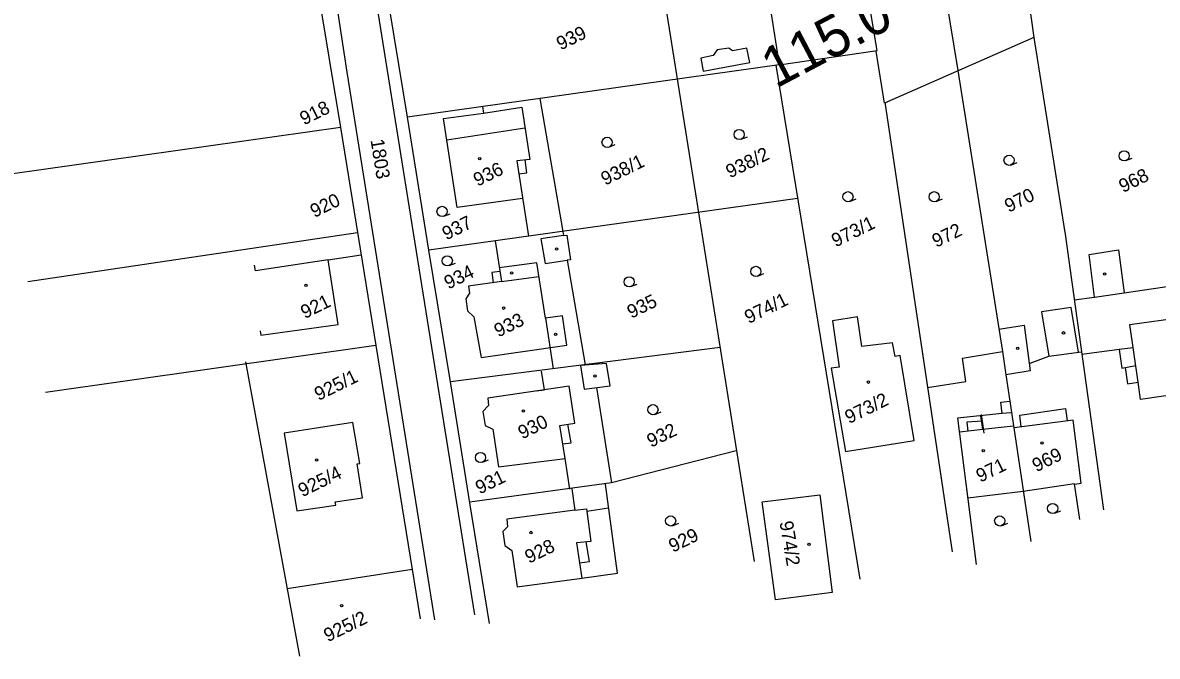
# Model space of a CAD drawing. Extents: x -496688 to -495455, y -1089309 to -1088026.
# Drawn here: x -496039.9 to -495872.4, y -1089308.8 to -1089215.3 of the extents above; entities that cross this region are included whole.
import ezdxf

# ---------------------------------------------------------------- set-up
doc = ezdxf.new("R2010")
doc.units = 0
for name, color, linetype in [('Vrstva 1', 7, 'Continuous'), ('Vrstva 23', 7, 'Continuous'), ('Vrstva 52', 7, 'Continuous'), ('Vrstva 55', 7, 'Continuous'), ('Vrstva 56', 7, 'Continuous'), ('Vrstva 57', 7, 'Continuous'), ('Vrstva 58', 7, 'Continuous'), ('Vrstva 59', 7, 'Continuous'), ('Vrstva 7', 7, 'Continuous')]:
    doc.layers.add(name, color=color, linetype=linetype)

msp = doc.modelspace()

# ---------------------------------------------------------------- linework, layer by layer
at = {"layer": 'Vrstva 1'}
for p, q in [((-495898.384, -1089273.301), (-495898.099, -1089275.354)), ((-495898.362, -1089273.096), (-495898.077, -1089275.149)), ((-495898.253, -1089273.8), (-495897.968, -1089275.853))]:
    msp.add_line(p, q, dxfattribs=at)
at = {"layer": 'Vrstva 23'}
for p, q in [((-495908.031, -1089183.894), (-495901.815, -1089222.356)), ((-495901.815, -1089222.356), (-495895.213, -1089263.827)), ((-495971.996, -1089227.685), (-495971.85, -1089228.672)), ((-495971.85, -1089228.672), (-495966.184, -1089227.791)), ((-495966.923, -1089235.696), (-495965.199, -1089246.809)), ((-495960.022, -1089246.722), (-495963.38, -1089247.178)), ((-495960.116, -1089246.095), (-495960.022, -1089246.722)), ((-495960.022, -1089246.722), (-495959.515, -1089246.65)), ((-495959.515, -1089246.65), (-495958.964, -1089250.311)), ((-495970.117, -1089247.5), (-495969.192, -1089253.507)), ((-495962.74, -1089250.847), (-495959.473, -1089250.361)), ((-495958.964, -1089250.311), (-495959.473, -1089250.361)), ((-495962.664, -1089258.885), (-495963.964, -1089250.716)), ((-495969.192, -1089253.507), (-495974.025, -1089254.183)), ((-495973.887, -1089255.233), (-495974.43, -1089256.055)), ((-495974.025, -1089254.183), (-495973.887, -1089255.233)), ((-495974.43, -1089256.055), (-495974.201, -1089257.824)), ((-495974.201, -1089257.824), (-495973.262, -1089258.705)), ((-495973.262, -1089258.705), (-495972.181, -1089264.722)), ((-495960.158, -1089258.571), (-495962.664, -1089258.885)), ((-495959.506, -1089262.872), (-495960.158, -1089258.571)), ((-495895.734, -1089260.55), (-495892.024, -1089259.946)), ((-495892.024, -1089259.946), (-495891.134, -1089266.665)), ((-495972.181, -1089264.722), (-495959.506, -1089262.872)), ((-495875.913, -1089263.26), (-495877.966, -1089263.53)), ((-495877.966, -1089263.53), (-495877.585, -1089266.274)), ((-496006.956, -1089265.341), (-495998.997, -1089308.802)), ((-495895.213, -1089263.827), (-495894.702, -1089267.249)), ((-495891.131, -1089265.521), (-495888.38, -1089264.505)), ((-495953.658, -1089265.575), (-495957.529, -1089265.873)), ((-495953.146, -1089268.884), (-495953.658, -1089265.575)), ((-495874.837, -1089270.913), (-495875.198, -1089268.352)), ((-495959.193, -1089268.946), (-495971.205, -1089270.7)), ((-495956.993, -1089269.393), (-495953.146, -1089268.884)), ((-495971.09, -1089271.79), (-495971.927, -1089272.681)), ((-495971.205, -1089270.7), (-495971.09, -1089271.79)), ((-495895.473, -1089271.297), (-495894.117, -1089271.164)), ((-495895.258, -1089272.989), (-495895.473, -1089271.297)), ((-495894.117, -1089271.164), (-495891.023, -1089291.883)), ((-495971.927, -1089272.681), (-495971.571, -1089274.737)), ((-495901.852, -1089273.646), (-495899.077, -1089295.235)), ((-495898.099, -1089275.354), (-495898.384, -1089273.301)), ((-495892.429, -1089274.945), (-495892.673, -1089273.2)), ((-495885.923, -1089272.216), (-495885.648, -1089274.047)), ((-495971.571, -1089274.737), (-495970.477, -1089275.268)), ((-495970.477, -1089275.268), (-495969.618, -1089280.856)), ((-495960.549, -1089274.725), (-495958.362, -1089274.421)), ((-495958.902, -1089277.318), (-495959.364, -1089274.56)), ((-495898.22, -1089274.091), (-495900.47, -1089274.268)), ((-495900.47, -1089274.268), (-495900.324, -1089275.555)), ((-495883.595, -1089283.252), (-495884.767, -1089273.94)), ((-495960.119, -1089277.448), (-495958.902, -1089277.318)), ((-495969.618, -1089280.856), (-495959.775, -1089279.628)), ((-495883.813, -1089288.622), (-495884.579, -1089283.372)), ((-495884.548, -1089283.377), (-495883.595, -1089283.252)), ((-495958.778, -1089284.089), (-495958.337, -1089287.24)), ((-495958.337, -1089287.24), (-495956.63, -1089287.034)), ((-495958.337, -1089287.24), (-495968.399, -1089288.578)), ((-495968.399, -1089288.578), (-495968.308, -1089289.69)), ((-495968.308, -1089289.69), (-495968.987, -1089290.406)), ((-495968.987, -1089290.406), (-495968.705, -1089292.45)), ((-495955.971, -1089291.85), (-495958.077, -1089292.059)), ((-495956.193, -1089294.803), (-495956.661, -1089291.918)), ((-495968.705, -1089292.45), (-495967.624, -1089293.212)), ((-495967.624, -1089293.212), (-495966.862, -1089298.534)), ((-495957.644, -1089295.021), (-495956.193, -1089294.803)), ((-495957.644, -1089295.021), (-495957.317, -1089297.261)), ((-495982.381, -1089296.016), (-496000.823, -1089298.851)), ((-495966.862, -1089298.534), (-495957.317, -1089297.261))]:
    msp.add_line(p, q, dxfattribs=at)
for points in [[(-495966.059, -1089241.264), (-495975.726, -1089242.571), (-495977.75, -1089229.443), (-495971.85, -1089228.672)], [(-495966.626, -1089237.611), (-495965.411, -1089237.455), (-495965.704, -1089235.56)], [(-496004.802, -1089260.796), (-496004.726, -1089261.423), (-495993.27, -1089259.844), (-495994.757, -1089250.301)], [(-495881.615, -1089255.781), (-495882.404, -1089249.493), (-495878.083, -1089248.798), (-495877.259, -1089255.148)], [(-495969.418, -1089252.037), (-495970.59, -1089252.182), (-495970.396, -1089253.675)], [(-495883.982, -1089263.928), (-495885.056, -1089257.321), (-495889.438, -1089257.993), (-495888.38, -1089264.505)], [(-495877.122, -1089266.19), (-495876.756, -1089268.582), (-495875.197, -1089268.352)], [(-495982.381, -1089296.016), (-495981.178, -1089303.294)]]:
    msp.add_lwpolyline(points, dxfattribs=at)
for points in [[(-495920.489, -1089266.295), (-495918.389, -1089278.587), (-495908.228, -1089276.953), (-495910.341, -1089264.426), (-495911.06, -1089264.562), (-495911.441, -1089262.52), (-495915.969, -1089263.09), (-495916.628, -1089258.687), (-495920.325, -1089259.289), (-495919.338, -1089266.117)], [(-495999.393, -1089287.332), (-495993.65, -1089286.506), (-495993.726, -1089285.992), (-495989.719, -1089285.435), (-495990.484, -1089280.389), (-495990.109, -1089280.337), (-495991.112, -1089274.302), (-496001.246, -1089275.856)], [(-495928.726, -1089300.456), (-495930.692, -1089286.018), (-495922.198, -1089284.968), (-495920.364, -1089299.409)]]:
    msp.add_lwpolyline(points, close=True, dxfattribs=at)
at = {"layer": 'Vrstva 52'}
for p, q in [((-495966.184, -1089227.791), (-495964.973, -1089235.478)), ((-495977.265, -1089232.587), (-495965.709, -1089230.806)), ((-495964.973, -1089235.478), (-495966.923, -1089235.696)), ((-495963.38, -1089247.178), (-495962.74, -1089250.847)), ((-495963.964, -1089250.716), (-495969.505, -1089251.473)), ((-495969.192, -1089253.507), (-495963.64, -1089252.753)), ((-495881.615, -1089255.781), (-495877.259, -1089255.147)), ((-495876.393, -1089259.852), (-495866.067, -1089258.392)), ((-495962.664, -1089258.885), (-495961.524, -1089266.38)), ((-495875.197, -1089268.352), (-495876.393, -1089259.852)), ((-495888.38, -1089264.505), (-495883.56, -1089263.872)), ((-495957.529, -1089265.873), (-495956.993, -1089269.393)), ((-495891.134, -1089266.665), (-495894.702, -1089267.249)), ((-495877.585, -1089266.274), (-495875.541, -1089265.904)), ((-495958.362, -1089274.421), (-495959.193, -1089268.946)), ((-495869.083, -1089270.074), (-495874.837, -1089270.913)), ((-495895.258, -1089272.989), (-495901.852, -1089273.646)), ((-495893.967, -1089272.86), (-495895.258, -1089272.989)), ((-495892.673, -1089273.2), (-495885.923, -1089272.216)), ((-495959.775, -1089279.628), (-495960.549, -1089274.725)), ((-495898.099, -1089275.354), (-495901.582, -1089275.747)), ((-495893.659, -1089274.853), (-495898.099, -1089275.354)), ((-495884.767, -1089273.94), (-495893.499, -1089275.096)), ((-495884.579, -1089283.372), (-495892.168, -1089284.481)), ((-495892.168, -1089284.481), (-495900.334, -1089285.459)), ((-495956.63, -1089287.034), (-495955.971, -1089291.85)), ((-495956.579, -1089287.405), (-495953.354, -1089286.87)), ((-495958.077, -1089292.059), (-495957.644, -1089295.021))]:
    msp.add_line(p, q, dxfattribs=at)
msp.add_lwpolyline([(-495994.757, -1089250.301), (-496005.507, -1089251.896), (-496005.626, -1089251.083)], dxfattribs=at)
at = {"layer": 'Vrstva 55'}
for p, q in [((-495989.797, -1089198.697), (-495986.685, -1089218.372)), ((-495946.352, -1089204.038), (-495931.864, -1089294.803)), ((-495994.263, -1089207.764), (-495992.012, -1089222.586)), ((-495986.685, -1089218.372), (-495980.135, -1089259.182)), ((-495937.931, -1089220.165), (-495939.746, -1089220.528)), ((-495937.333, -1089219.314), (-495937.931, -1089220.165)), ((-495935.076, -1089219.47), (-495935.598, -1089219.046)), ((-495932.93, -1089219.06), (-495935.076, -1089219.47)), ((-495932.536, -1089221.174), (-495932.93, -1089219.06)), ((-495928.189, -1089221.504), (-495983.069, -1089229.247)), ((-495939.746, -1089220.528), (-495939.401, -1089222.453)), ((-495939.401, -1089222.453), (-495932.536, -1089221.174)), ((-495928.665, -1089221.571), (-495916.275, -1089297.401)), ((-495963.5, -1089226.486), (-495960.116, -1089246.095)), ((-495912.588, -1089227.019), (-495902.634, -1089293.4)), ((-495992.966, -1089230.782), (-496041.674, -1089237.644)), ((-495925.454, -1089241.224), (-495979.903, -1089248.875)), ((-495990.425, -1089246.332), (-496039.116, -1089253.555)), ((-495886.019, -1089246.158), (-495880.322, -1089287.197)), ((-495959.473, -1089250.361), (-495956.818, -1089265.783)), ((-495877.259, -1089255.148), (-495866.718, -1089253.612)), ((-495884.622, -1089256.219), (-495881.615, -1089255.781)), ((-495987.713, -1089262.929), (-496036.496, -1089269.857)), ((-495936.9, -1089263.255), (-495976.725, -1089268.31)), ((-495877.966, -1089263.53), (-495883.506, -1089264.258)), ((-495894.702, -1089267.249), (-495894.117, -1089271.164)), ((-495955.169, -1089269.152), (-495952.915, -1089283.182)), ((-495959.063, -1089284.128), (-495959.774, -1089279.628)), ((-495952.062, -1089296.559), (-495953.815, -1089283.411)), ((-495957.317, -1089297.26), (-495952.062, -1089296.559))]:
    msp.add_line(p, q, dxfattribs=at)
for points in [[(-495942.075, -1089171.397), (-495933.783, -1089185.785), (-495928.189, -1089221.504), (-495913.717, -1089219.4), (-495923.615, -1089160.583)], [(-495895.565, -1089182.057), (-495890.581, -1089217.506), (-495886.031, -1089246.24)], [(-495970.969, -1089303.938), (-495973.828, -1089286.144), (-495976.725, -1089268.31), (-495979.903, -1089248.875), (-495983.069, -1089229.247), (-495986.288, -1089209.482), (-495988.097, -1089197.76), (-495998.049, -1089199.861), (-495992.966, -1089230.782), (-495987.713, -1089262.929), (-495982.381, -1089296.016)], [(-495890.581, -1089217.506), (-495912.606, -1089227.165), (-495913.868, -1089219.503)], [(-495994.757, -1089250.301), (-495989.895, -1089249.571)], [(-495906.289, -1089269.128), (-495900.644, -1089268.24), (-495901.098, -1089264.824), (-495895.213, -1089263.827)], [(-495964.045, -1089269.607), (-495962.828, -1089269.477), (-495963.29, -1089266.719)], [(-495934.528, -1089278.493), (-495952.915, -1089283.182), (-495973.845, -1089286.04)]]:
    msp.add_lwpolyline(points, dxfattribs=at)
at = {"layer": 'Vrstva 56'}
for p, q in [((-495935.598, -1089219.046), (-495937.333, -1089219.314)), ((-495992.012, -1089222.586), (-495979.09, -1089303.442)), ((-495980.135, -1089259.182), (-495973.138, -1089302.704))]:
    msp.add_line(p, q, dxfattribs=at)
at = {"layer": 'Vrstva 58'}
for p, q in [((-495953.321, -1089233.654), (-495952.39, -1089233.29)), ((-495933.806, -1089232.494), (-495932.875, -1089232.13)), ((-495876.987, -1089235.646), (-495876.056, -1089235.282)), ((-495893.973, -1089236.306), (-495893.042, -1089235.942)), ((-495917.749, -1089241.677), (-495916.818, -1089241.313)), ((-495905.017, -1089241.677), (-495904.086, -1089241.313)), ((-495977.677, -1089243.849), (-495976.746, -1089243.485)), ((-495976.904, -1089251.135), (-495975.973, -1089250.771)), ((-495931.352, -1089252.697), (-495930.421, -1089252.333)), ((-495950.066, -1089254.231), (-495949.135, -1089253.867)), ((-495946.538, -1089273.106), (-495945.607, -1089272.742)), ((-495972.002, -1089280.165), (-495971.071, -1089279.801)), ((-495887.53, -1089287.687), (-495886.599, -1089287.323)), ((-495943.93, -1089289.526), (-495942.999, -1089289.162)), ((-495895.353, -1089289.529), (-495894.422, -1089289.165))]:
    msp.add_line(p, q, dxfattribs=at)
for centre in [(-495934.078, -1089231.795), (-495953.593, -1089232.955), (-495894.245, -1089235.607), (-495877.259, -1089234.947), (-495918.021, -1089240.978), (-495905.289, -1089240.978), (-495977.949, -1089243.15), (-495977.175, -1089250.436), (-495931.624, -1089251.998), (-495950.338, -1089253.532), (-495946.81, -1089272.407), (-495972.274, -1089279.466), (-495887.802, -1089286.988), (-495944.202, -1089288.827), (-495895.625, -1089288.83)]:
    msp.add_circle(centre, 0.75, dxfattribs=at)
at = {"layer": 'Vrstva 59'}
for centre in [(-495972.382, -1089235.353), (-495961.031, -1089248.703), (-495967.688, -1089252.235), (-495880.131, -1089252.387), (-495998.028, -1089254.078), (-495968.857, -1089257.426), (-495961.184, -1089261.287), (-495886.203, -1089261.071), (-495892.952, -1089263.373), (-495955.355, -1089267.425), (-495915.012, -1089268.346), (-495965.942, -1089272.618), (-495889.399, -1089277.306), (-495898.045, -1089278.441), (-495996.468, -1089279.83), (-495964.84, -1089290.536), (-495923.777, -1089292.261), (-495992.786, -1089301.314)]:
    msp.add_circle(centre, 0.175, dxfattribs=at)

# ---------------------------------------------------------------- texts
at = {"layer": 'Vrstva 57'}
for s, rotation, p in [('939', 26.09057, (-495960.445, -1089219.42)), ('918', 26.09057, (-495998.335, -1089230.469)), ('1803', 279.07994, (-495988.517, -1089232.617)), ('938/1', 26.09057, (-495953.883, -1089239.367)), ('938/2', 26.09057, (-495935.442, -1089238.295)), ('936', 26.09057, (-495972.717, -1089239.523)), ('968', 26.09057, (-495877.418, -1089240.446)), ('970', 26.09057, (-495894.291, -1089243.361)), ('920', 26.09057, (-495996.801, -1089244.126)), ('937', 26.09057, (-495977.322, -1089247.442)), ('973/1', 26.09057, (-495919.848, -1089248.475)), ('972', 26.09057, (-495905.001, -1089248.534)), ('934', 26.09057, (-495977.027, -1089254.694)), ('935', 26.09057, (-495950.015, -1089259.011)), ('974/1', 26.09057, (-495932.681, -1089259.778)), ('921', 26.09057, (-495998.209, -1089259.042)), ('933', 26.09057, (-495969.649, -1089261.774)), ('925/1', 26.09057, (-495996.187, -1089271.135)), ('973/2', 26.09057, (-495917.87, -1089274.541)), ('930', 26.09057, (-495966.121, -1089276.812)), ('932', 26.09057, (-495947.1, -1089278.039)), ('969', 26.09057, (-495890.214, -1089281.661)), ('971', 26.09057, (-495898.493, -1089283.198)), ('925/4', 26.09057, (-495998.579, -1089285.346)), ('931', 26.09057, (-495972.41, -1089284.944)), ('974/2', 279.6214, (-495928.14, -1089288.998)), ('929', 26.09057, (-495943.879, -1089293.538)), ('928', 26.09057, (-495965.112, -1089295.161)), ('925/2', 26.09057, (-495994.806, -1089306.737))]:
    msp.add_text(s, height=2, rotation=rotation, dxfattribs=at).set_placement(p)
at = {"layer": 'Vrstva 7'}
msp.add_text('115.0', height=6, rotation=27.78226, dxfattribs=at).set_placement((-495928.706, -1089225.088))

doc.saveas('drawing.dxf')
